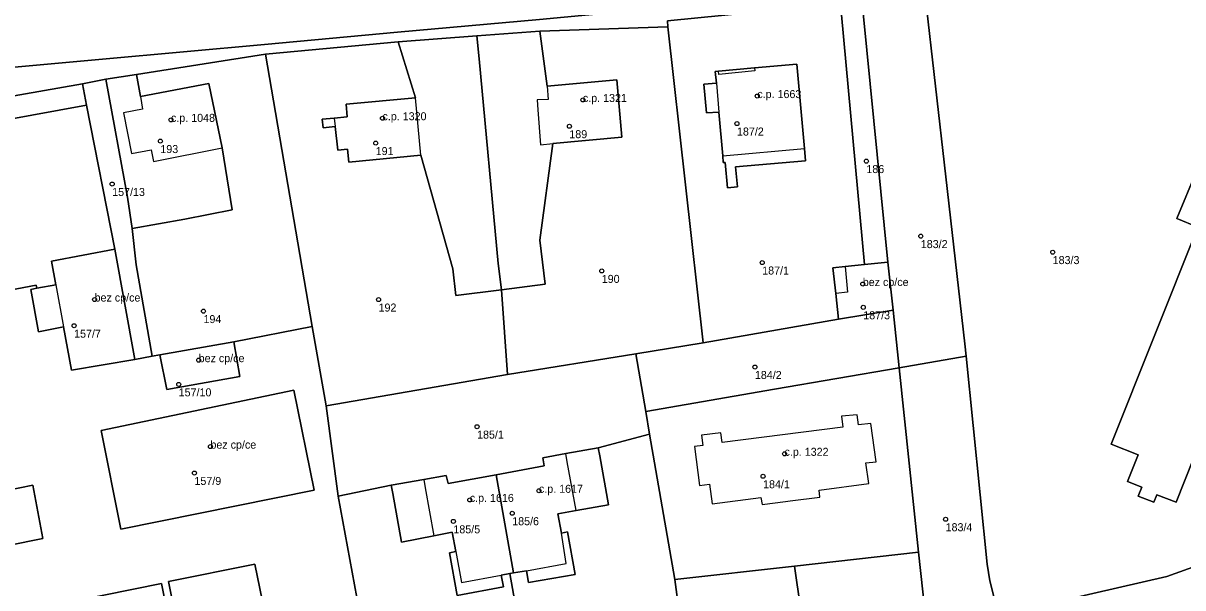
# Model space of a CAD drawing. Extents: x -878211 to -870363, y -1058464 to -1052522.
# Drawn here: x -873960.2 to -873815.3, y -1055893.9 to -1055823.4 of the extents above; entities that cross this region are included whole.
import ezdxf

# ---------------------------------------------------------------- set-up
doc = ezdxf.new("R2010")
doc.units = 0
for name, color, linetype in [('Vrstva 50', 7, 'Continuous'), ('Vrstva 51', 7, 'Continuous'), ('Vrstva 52', 7, 'Continuous')]:
    doc.layers.add(name, color=color, linetype=linetype)

msp = doc.modelspace()

# ---------------------------------------------------------------- linework, layer by layer
at = {"layer": 'Vrstva 50'}
for centre in [(-873868.47, -1055832.46994), (-873890.27, -1055832.95994), (-873941.74, -1055835.43994), (-873915.31, -1055835.23994), (-873891.96, -1055836.23994), (-873871.01, -1055835.90994), (-873943.07, -1055838.09994), (-873916.16, -1055838.34994), (-873854.84, -1055840.59994), (-873949.09, -1055843.45994), (-873848.04, -1055849.96994), (-873831.56, -1055851.96994), (-873867.86, -1055853.26994), (-873887.91, -1055854.31994), (-873855.29, -1055855.94994), (-873951.29, -1055857.88994), (-873915.8, -1055857.89994), (-873937.68, -1055859.33994), (-873855.23, -1055858.85994), (-873953.85, -1055861.15994), (-873938.28, -1055865.45994), (-873868.77, -1055866.31994), (-873940.78, -1055868.48994), (-873903.49, -1055873.76994), (-873936.81, -1055876.25994), (-873865.07, -1055877.15994), (-873938.81, -1055879.55994), (-873867.75, -1055879.96994), (-873895.76, -1055881.77994), (-873904.4, -1055882.91994), (-873899.1, -1055884.58994), (-873906.45, -1055885.59994), (-873844.94, -1055885.33994)]:
    msp.add_circle(centre, 0.25, dxfattribs=at)
at = {"layer": 'Vrstva 51'}
for points in [[(-873984.31, -1055830.95), (-873950.29, -1055827.86), (-873930.04, -1055826.03), (-873913.44, -1055824.49), (-873895.68, -1055822.9), (-873849.85, -1055818.53), (-873837.07, -1055815.73), (-873787.17, -1055799.02), (-873752.54, -1055783.58), (-873740.52, -1055777.37), (-873736.2, -1055774.76), (-873729.35, -1055772.87), (-873726.7, -1055771.98), (-873724.9, -1055771.98)], [(-873817.9, -1055898.18), (-873804.65, -1055893.13), (-873790.75, -1055888.59), (-873750.42, -1055875.41), (-873749.16, -1055872.98), (-873752.13, -1055869.87), (-873760.21, -1055853.15), (-873767.06, -1055838.96), (-873772.95, -1055826.72), (-873784.52, -1055802.39), (-873789.8, -1055803.25), (-873787.21, -1055805.73), (-873777.46, -1055824.81), (-873759.65, -1055862.85), (-873760.14, -1055864.46), (-873764.37, -1055867.62), (-873774.73, -1055874.81), (-873781.51, -1055878.9), (-873801.62, -1055886.85), (-873817.28, -1055892.48), (-873838.31, -1055897.32)], [(-873989.88, -1055837.43), (-873952.81, -1055830.96), (-873949.89, -1055830.37), (-873946.07, -1055829.78), (-873929.93, -1055827.22), (-873913.35, -1055825.68), (-873903.51, -1055824.94), (-873895.63, -1055824.35), (-873879.67, -1055823.8), (-873879.71, -1055823.05), (-873861.58, -1055821.27), (-873849.85, -1055818.53), (-873895.68, -1055822.9), (-873913.44, -1055824.49), (-873930.04, -1055826.03), (-873950.29, -1055827.86), (-873984.31, -1055830.95)], [(-874001.53, -1055842.6), (-873952.29, -1055833.61), (-873952.81, -1055830.96), (-873989.88, -1055837.43)], [(-873809.54, -1055866.62), (-873816.12, -1055883.19), (-873818.54, -1055882.27), (-873818.93, -1055883.2), (-873820.88, -1055882.44), (-873820.43, -1055881.33), (-873822.22, -1055880.61), (-873820.88, -1055877.3), (-873824.27, -1055875.95), (-873813.41, -1055848.83), (-873816.03, -1055847.75), (-873813.6, -1055841.84)], [(-873813.6, -1055841.84), (-873816.03, -1055847.75), (-873813.41, -1055848.83), (-873824.27, -1055875.95), (-873820.88, -1055877.3), (-873822.22, -1055880.61), (-873820.43, -1055881.33), (-873820.88, -1055882.44), (-873818.93, -1055883.2), (-873818.54, -1055882.27), (-873816.12, -1055883.19), (-873809.54, -1055866.62)], [(-873915.01, -1055914.08), (-873920.86, -1055882.46), (-873922.36, -1055871.18), (-873924.09, -1055861.26), (-873933.9, -1055863.18), (-873933.12, -1055867.5), (-873942.26, -1055869.14), (-873943.12, -1055864.81), (-873944.08, -1055864.97), (-873946.26, -1055865.39), (-873954.18, -1055866.71), (-873955.19, -1055861.29), (-873958.28, -1055861.91), (-873959.27, -1055856.63), (-873958.49, -1055856.48), (-873958.57, -1055856.07), (-873997.58, -1055863.49)]]:
    msp.add_lwpolyline(points, dxfattribs=at)
for points in [[(-873839.76, -1055890.95), (-873839.41, -1055893.04), (-873838.31, -1055897.32), (-873817.28, -1055892.48), (-873801.62, -1055886.85), (-873781.51, -1055878.9), (-873774.73, -1055874.81), (-873764.37, -1055867.62), (-873760.14, -1055864.46), (-873759.65, -1055862.85), (-873777.46, -1055824.81), (-873787.21, -1055805.73), (-873789.8, -1055803.25), (-873847.49, -1055819.87), (-873844.92, -1055842.54), (-873842.55, -1055863.41), (-873842.39, -1055864.98)], [(-873850.74, -1055866.42), (-873842.39, -1055864.98), (-873842.55, -1055863.41), (-873844.92, -1055842.54), (-873847.49, -1055819.87), (-873851.12, -1055820.91), (-873855.26, -1055822.1), (-873852.15, -1055853.2), (-873851.5, -1055859.2)], [(-873879.71, -1055823.05), (-873879.67, -1055823.8), (-873875.25, -1055863.3), (-873858.34, -1055860.32), (-873858.67, -1055857.12), (-873859.05, -1055853.94), (-873857.48, -1055853.74), (-873855.07, -1055853.51), (-873857.97, -1055822.33), (-873858.1, -1055820.92), (-873861.58, -1055821.27)], [(-873855.26, -1055822.1), (-873857.97, -1055822.33), (-873855.07, -1055853.51), (-873852.15, -1055853.2)], [(-873906.15, -1055857.4), (-873900.43, -1055856.69), (-873900.86, -1055853.37), (-873903.24, -1055827.8), (-873903.51, -1055824.94), (-873913.35, -1055825.68), (-873911.17, -1055832.67), (-873919.86, -1055833.46), (-873919.72, -1055835.05), (-873921.33, -1055835.24), (-873922.85, -1055835.36), (-873922.73, -1055836.45), (-873921.24, -1055836.29), (-873920.9, -1055839.22), (-873919.67, -1055839.11), (-873919.51, -1055840.74), (-873910.53, -1055839.86), (-873906.52, -1055854.07)], [(-873894.75, -1055831.24), (-873895.63, -1055824.35), (-873903.51, -1055824.94), (-873903.24, -1055827.8), (-873900.86, -1055853.37), (-873900.43, -1055856.69), (-873895, -1055855.97), (-873895.66, -1055850.45), (-873894.04, -1055838.4), (-873885.4, -1055837.61), (-873886.04, -1055830.44)], [(-873899.7, -1055867.26), (-873883.66, -1055864.66), (-873875.25, -1055863.3), (-873879.67, -1055823.8), (-873895.63, -1055824.35), (-873894.75, -1055831.24), (-873886.04, -1055830.44), (-873885.4, -1055837.61), (-873894.04, -1055838.4), (-873895.66, -1055850.45), (-873895, -1055855.97), (-873900.43, -1055856.69)], [(-873924.09, -1055861.26), (-873922.36, -1055871.18), (-873899.7, -1055867.26), (-873900.43, -1055856.69), (-873906.15, -1055857.4), (-873906.52, -1055854.07), (-873910.53, -1055839.86), (-873919.51, -1055840.74), (-873919.67, -1055839.11), (-873920.9, -1055839.22), (-873921.24, -1055836.29), (-873922.73, -1055836.45), (-873922.85, -1055835.36), (-873921.33, -1055835.24), (-873919.72, -1055835.05), (-873919.86, -1055833.46), (-873911.17, -1055832.67), (-873913.35, -1055825.68), (-873929.93, -1055827.22)], [(-873946.07, -1055829.78), (-873945.54, -1055832.52), (-873937.03, -1055830.89), (-873935.34, -1055838.94), (-873934.1, -1055846.69), (-873940.02, -1055847.85), (-873946.58, -1055849), (-873946.11, -1055853.57), (-873944.08, -1055864.97), (-873943.12, -1055864.81), (-873933.9, -1055863.18), (-873924.09, -1055861.26), (-873929.93, -1055827.22)], [(-873873.72, -1055829.4), (-873873.32, -1055829.36), (-873868.81, -1055828.95), (-873863.55, -1055828.5), (-873862.58, -1055839), (-873862.44, -1055840.54), (-873871.2, -1055841.32), (-873870.94, -1055843.81), (-873872.2, -1055843.92), (-873872.49, -1055840.77), (-873872.72, -1055840.78), (-873872.79, -1055839.94), (-873873.27, -1055834.47), (-873874.83, -1055834.58), (-873875.14, -1055830.98), (-873873.59, -1055830.84)], [(-873873.72, -1055829.4), (-873873.59, -1055830.84), (-873875.14, -1055830.98), (-873874.83, -1055834.58), (-873873.27, -1055834.47), (-873872.79, -1055839.94), (-873872.72, -1055840.78), (-873872.49, -1055840.77), (-873872.2, -1055843.92), (-873870.94, -1055843.81), (-873871.2, -1055841.32), (-873862.44, -1055840.54), (-873862.58, -1055839), (-873863.55, -1055828.5), (-873868.81, -1055828.95), (-873873.32, -1055829.36)], [(-873952.81, -1055830.96), (-873952.29, -1055833.61), (-873948.76, -1055851.6), (-873946.26, -1055865.39), (-873944.08, -1055864.97), (-873946.11, -1055853.57), (-873946.58, -1055849), (-873947.17, -1055845.1), (-873949.89, -1055830.37)], [(-873937.03, -1055830.89), (-873945.54, -1055832.52), (-873946.07, -1055829.78), (-873949.89, -1055830.37), (-873947.17, -1055845.1), (-873946.58, -1055849), (-873940.02, -1055847.85), (-873934.1, -1055846.69), (-873935.34, -1055838.94)], [(-873956.66, -1055853.09), (-873948.76, -1055851.6), (-873952.29, -1055833.61), (-874001.53, -1055842.6), (-873997.58, -1055863.49), (-873958.57, -1055856.07), (-873958.49, -1055856.48), (-873956.13, -1055856.03)], [(-873958.49, -1055856.48), (-873959.27, -1055856.63), (-873958.28, -1055861.91), (-873955.19, -1055861.29), (-873954.18, -1055866.71), (-873946.26, -1055865.39), (-873948.76, -1055851.6), (-873956.66, -1055853.09), (-873956.13, -1055856.03)], [(-873852.15, -1055853.2), (-873855.07, -1055853.51), (-873857.48, -1055853.74), (-873859.05, -1055853.94), (-873858.67, -1055857.12), (-873858.34, -1055860.32), (-873851.5, -1055859.2)], [(-873851.5, -1055859.2), (-873858.34, -1055860.32), (-873875.25, -1055863.3), (-873883.66, -1055864.66), (-873882.42, -1055871.88), (-873866.31, -1055869.1), (-873850.74, -1055866.42)], [(-873943.12, -1055864.81), (-873942.26, -1055869.14), (-873933.12, -1055867.5), (-873933.9, -1055863.18)], [(-873901.12, -1055879.78), (-873895.09, -1055878.68), (-873895.27, -1055877.65), (-873892.41, -1055877.12), (-873888.35, -1055876.39), (-873881.93, -1055874.7), (-873882.42, -1055871.88), (-873883.66, -1055864.66), (-873899.7, -1055867.26), (-873922.36, -1055871.18), (-873920.86, -1055882.46), (-873914.22, -1055881.09), (-873910.15, -1055880.37), (-873907.35, -1055879.86), (-873907.1, -1055880.87)], [(-873847.23, -1055899.37), (-873838.31, -1055897.32), (-873839.41, -1055893.04), (-873839.76, -1055890.95), (-873842.39, -1055864.98), (-873850.74, -1055866.42), (-873848.33, -1055889.43)], [(-873850.74, -1055866.42), (-873866.31, -1055869.1), (-873882.42, -1055871.88), (-873881.93, -1055874.7), (-873878.79, -1055892.87), (-873863.81, -1055891.18), (-873848.33, -1055889.43)], [(-873926.4, -1055869.19), (-873923.85, -1055881.68), (-873948, -1055886.55), (-873950.48, -1055874.26)], [(-873926.4, -1055869.19), (-873950.48, -1055874.26), (-873948, -1055886.55), (-873923.85, -1055881.68)], [(-873888.35, -1055876.39), (-873888.17, -1055877.42), (-873887.08, -1055883.53), (-873891.12, -1055884.24), (-873893.38, -1055884.64), (-873892.96, -1055887.06), (-873892.17, -1055886.92), (-873891.25, -1055892.23), (-873897.05, -1055893.24), (-873897.31, -1055891.77), (-873898.92, -1055892.03), (-873899.4, -1055892.12), (-873896.35, -1055909.23), (-873877.22, -1055904.41), (-873878.79, -1055892.87), (-873881.93, -1055874.7)], [(-873888.35, -1055876.39), (-873892.41, -1055877.12), (-873895.27, -1055877.65), (-873895.09, -1055878.68), (-873901.12, -1055879.78), (-873898.92, -1055892.03), (-873897.31, -1055891.77), (-873897.05, -1055893.24), (-873891.25, -1055892.23), (-873892.17, -1055886.92), (-873892.96, -1055887.06), (-873893.38, -1055884.64), (-873891.12, -1055884.24), (-873887.08, -1055883.53), (-873888.17, -1055877.42)], [(-873901.12, -1055879.78), (-873907.1, -1055880.87), (-873907.35, -1055879.86), (-873910.15, -1055880.37), (-873914.22, -1055881.09), (-873914.03, -1055882.13), (-873912.95, -1055888.2), (-873908.88, -1055887.4), (-873906.59, -1055886.95), (-873906.15, -1055889.37), (-873906.94, -1055889.51), (-873905.99, -1055894.84), (-873900.2, -1055893.79), (-873900.47, -1055892.32), (-873899.4, -1055892.12), (-873898.92, -1055892.03)], [(-874005.59, -1055890.61), (-873976.91, -1055884.74), (-873959, -1055881.07), (-873957.76, -1055887.75), (-873975.56, -1055891.31), (-874004.3, -1055897.15)], [(-874005.59, -1055890.61), (-874004.3, -1055897.15), (-873975.56, -1055891.31), (-873957.76, -1055887.75), (-873959, -1055881.07), (-873976.91, -1055884.74)], [(-873900.2, -1055893.79), (-873905.99, -1055894.84), (-873906.94, -1055889.51), (-873906.15, -1055889.37), (-873906.59, -1055886.95), (-873908.88, -1055887.4), (-873912.95, -1055888.2), (-873914.03, -1055882.13), (-873914.22, -1055881.09), (-873920.86, -1055882.46), (-873915.01, -1055914.08), (-873896.35, -1055909.23), (-873899.4, -1055892.12), (-873900.47, -1055892.32)], [(-873848.33, -1055889.43), (-873863.81, -1055891.18), (-873862.3, -1055901.9), (-873847.23, -1055899.37)], [(-873938.09, -1055912.84), (-873942.06, -1055893.11), (-873931.27, -1055890.93), (-873927.23, -1055910.58)], [(-873938.09, -1055912.84), (-873927.23, -1055910.58), (-873931.27, -1055890.93), (-873942.06, -1055893.11)], [(-873862.3, -1055901.9), (-873863.81, -1055891.18), (-873878.79, -1055892.87), (-873877.22, -1055904.41)], [(-873938.96, -1055912.99), (-873949.77, -1055915.23), (-873953.82, -1055895.57), (-873942.93, -1055893.35)], [(-873938.96, -1055912.99), (-873942.93, -1055893.35), (-873953.82, -1055895.57), (-873949.77, -1055915.23)]]:
    msp.add_lwpolyline(points, close=True, dxfattribs=at)
at = {"layer": 'Vrstva 52'}
for points in [[(-873873.32, -1055829.36), (-873873.72, -1055829.4), (-873873.59, -1055830.84), (-873873.27, -1055834.47), (-873872.79, -1055839.94), (-873862.58, -1055839), (-873863.55, -1055828.5), (-873868.81, -1055828.95), (-873868.78, -1055829.32), (-873873.28, -1055829.78)], [(-873895.99, -1055832.96), (-873895.9, -1055834.2), (-873895.58, -1055838.54), (-873894.04, -1055838.4), (-873885.4, -1055837.61), (-873886.04, -1055830.44), (-873894.75, -1055831.24), (-873894.59, -1055832.88)], [(-873945.54, -1055832.52), (-873945.29, -1055834.09), (-873947.69, -1055834.58), (-873946.67, -1055839.63), (-873944.21, -1055839.18), (-873943.91, -1055840.65), (-873935.34, -1055838.94), (-873937.03, -1055830.89)], [(-873803.72, -1055833.58), (-873806.92, -1055832.28), (-873811.22, -1055842.77), (-873813.6, -1055841.84), (-873816.03, -1055847.75), (-873813.41, -1055848.83), (-873824.27, -1055875.95), (-873820.88, -1055877.3), (-873822.22, -1055880.61), (-873820.43, -1055881.33), (-873820.88, -1055882.44), (-873818.93, -1055883.2), (-873818.54, -1055882.27), (-873816.12, -1055883.19), (-873809.54, -1055866.62), (-873806.41, -1055867.83), (-873805.29, -1055865.01), (-873808.38, -1055863.76), (-873803.84, -1055852.61), (-873802.24, -1055848.62), (-873801.52, -1055846.87), (-873782.66, -1055854.52), (-873778.43, -1055843.82), (-873798.57, -1055835.64)], [(-873921.24, -1055836.29), (-873920.9, -1055839.22), (-873919.67, -1055839.11), (-873919.51, -1055840.74), (-873910.53, -1055839.86), (-873911.17, -1055832.67), (-873919.86, -1055833.46), (-873919.72, -1055835.05), (-873921.33, -1055835.24)], [(-873956.66, -1055853.09), (-873956.13, -1055856.03), (-873955.19, -1055861.29), (-873954.18, -1055866.71), (-873946.26, -1055865.39), (-873948.76, -1055851.6)], [(-873858.67, -1055857.12), (-873858.34, -1055860.32), (-873851.5, -1055859.2), (-873852.15, -1055853.2), (-873855.07, -1055853.51), (-873857.48, -1055853.74), (-873857.18, -1055856.97)], [(-873943.12, -1055864.81), (-873942.26, -1055869.14), (-873933.12, -1055867.5), (-873933.9, -1055863.18)], [(-873950.48, -1055874.26), (-873948, -1055886.55), (-873923.85, -1055881.68), (-873926.4, -1055869.19)], [(-873857.93, -1055872.47), (-873857.77, -1055873.84), (-873865.31, -1055874.8), (-873872.85, -1055875.75), (-873873.01, -1055874.55), (-873875.43, -1055874.82), (-873875.26, -1055876.11), (-873876.34, -1055876.23), (-873875.69, -1055881.1), (-873874.46, -1055880.93), (-873874.12, -1055883.4), (-873868.01, -1055882.61), (-873867.87, -1055883.48), (-873864.94, -1055883.11), (-873864.35, -1055883.04), (-873860.65, -1055882.57), (-873860.76, -1055881.68), (-873854.55, -1055880.88), (-873854.89, -1055878.3), (-873853.6, -1055878.14), (-873854.3, -1055873.37), (-873855.82, -1055873.55), (-873855.98, -1055872.27)], [(-873901.12, -1055879.78), (-873898.92, -1055892.03), (-873897.31, -1055891.77), (-873892.37, -1055890.86), (-873892.96, -1055887.06), (-873893.38, -1055884.64), (-873891.12, -1055884.24), (-873892.22, -1055878.16), (-873892.41, -1055877.12), (-873895.27, -1055877.65), (-873895.09, -1055878.68)], [(-873907.35, -1055879.86), (-873910.15, -1055880.37), (-873909.97, -1055881.39), (-873908.88, -1055887.4), (-873906.59, -1055886.95), (-873906.15, -1055889.37), (-873905.45, -1055893.22), (-873900.47, -1055892.32), (-873899.4, -1055892.12), (-873898.92, -1055892.03), (-873901.12, -1055879.78), (-873907.1, -1055880.87)], [(-873942.06, -1055893.11), (-873938.09, -1055912.84), (-873927.23, -1055910.58), (-873931.27, -1055890.93)], [(-873953.82, -1055895.57), (-873949.77, -1055915.23), (-873938.96, -1055912.99), (-873942.93, -1055893.35)]]:
    msp.add_lwpolyline(points, close=True, dxfattribs=at)

# ---------------------------------------------------------------- texts
at = {"layer": 'Vrstva 50'}
for s, p in [('c.p. 1321', (-873890.27, -1055833.21)), ('c.p. 1663', (-873868.47, -1055832.72)), ('c.p. 1048', (-873941.74, -1055835.69)), ('c.p. 1320', (-873915.31, -1055835.49)), ('187/2', (-873871.01, -1055837.399)), ('189', (-873891.96, -1055837.729)), ('193', (-873943.07, -1055839.589)), ('191', (-873916.16, -1055839.839)), ('186', (-873854.84, -1055842.089)), ('157/13', (-873949.09, -1055844.949)), ('183/2', (-873848.04, -1055851.459)), ('183/3', (-873831.56, -1055853.459)), ('187/1', (-873867.86, -1055854.759)), ('190', (-873887.91, -1055855.809)), ('bez cp/ce', (-873855.29, -1055856.2)), ('bez cp/ce', (-873951.29, -1055858.139)), ('192', (-873915.8, -1055859.389)), ('194', (-873937.68, -1055860.829)), ('187/3', (-873855.23, -1055860.349)), ('157/7', (-873953.85, -1055862.649)), ('bez cp/ce', (-873938.28, -1055865.71)), ('184/2', (-873868.77, -1055867.809)), ('157/10', (-873940.78, -1055869.979)), ('185/1', (-873903.49, -1055875.259)), ('bez cp/ce', (-873936.81, -1055876.51)), ('c.p. 1322', (-873865.07, -1055877.409)), ('157/9', (-873938.81, -1055881.049)), ('c.p. 1617', (-873895.76, -1055882.03)), ('184/1', (-873867.75, -1055881.459)), ('c.p. 1616', (-873904.4, -1055883.169)), ('185/6', (-873899.1, -1055886.079)), ('183/4', (-873844.94, -1055886.829)), ('185/5', (-873906.45, -1055887.089))]:
    msp.add_text(s, height=0.999996, dxfattribs=at).set_placement(p)

doc.saveas('drawing.dxf')
